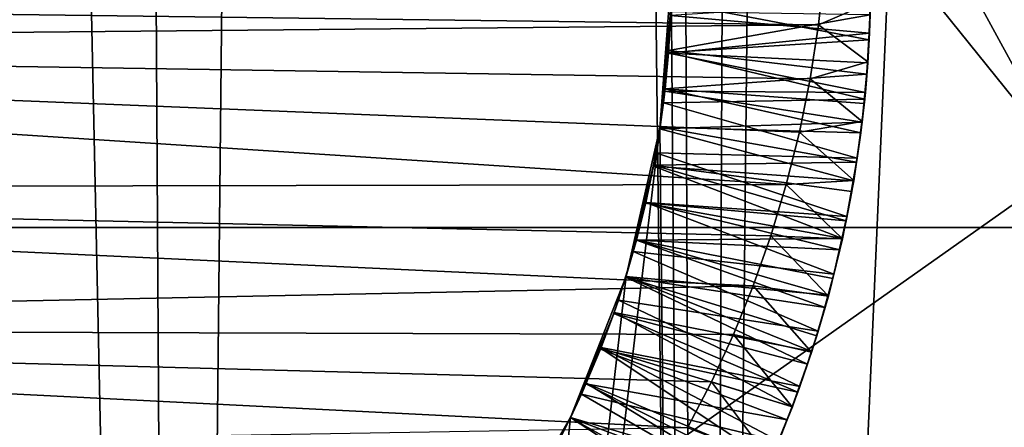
# Model space of a CAD drawing. Header units: metres. Extents: x -258 to 72, y -72 to 102.
# Tile 248 of 656: x 0.788 to 2.922, y 31.023 to 31.907. Entities that reach past the tile are written whole.
import ezdxf

# ---------------------------------------------------------------- set-up
doc = ezdxf.new("R2010")
doc.units = ezdxf.units.M
doc.layers.add('solid_FREESTAND_ASM_SW0005', color=7, linetype='CONTINUOUS')

msp = doc.modelspace()

# ---------------------------------------------------------------- linework, layer by layer
at = {"layer": 'solid_FREESTAND_ASM_SW0005'}
for points in [[(3.330263, 76.074623, 46.92564), (2.495496, 75.871727, 47.090961), (3.405529, 22.746481, 46.908295)], [(2.495496, 75.871727, 47.090961), (2.037221, 75.786079, 47.161015), (2.271846, 22.887524, 47.126957)], [(2.495496, 75.871727, 47.090961), (2.271846, 22.887524, 47.126957), (3.405529, 22.746481, 46.908295)], [(2.037221, 75.786079, 47.161015), (1.660388, 75.728943, 47.207821), (2.271846, 22.887524, 47.126957)], [(1.660388, 75.728943, 47.207821), (0.827557, 75.644501, 47.277153), (1.136797, 22.971889, 47.256863)], [(1.660388, 75.728943, 47.207821), (1.136797, 22.971889, 47.256863), (2.271846, 22.887524, 47.126957)], [(0.827557, 75.644501, 47.277153), (0, 75.617157, 47.299999), (1.136797, 22.971889, 47.256863)], [(0, 75.617157, 47.299999), (0, 23, 47.299999), (1.136797, 22.971889, 47.256863)], [(-6.058371, 48.299995, -872.457947), (-8.884202, 46.421974, -872.424011), (3.059227, 31.590355, -872.117249)], [(-6.058371, 48.299995, -872.457947), (3.059227, 31.590355, -872.117249), (4.98772, 32.78767, -872.140442)], [(3.365412, 47.948433, 17.682407), (3.405527, 22.746481, 17.691704), (2.271843, 22.887524, 17.473042)], [(2.52584, 47.705334, 17.514191), (3.365412, 47.948433, 17.682407), (2.271843, 22.887524, 17.473042)], [(2.2, 31.99938, 17.46221), (2.52584, 47.705334, 17.514191), (2.271843, 22.887524, 17.473042)], [(-8.884202, 46.421974, -872.424011), (-11.593053, 44.378807, -872.391479), (1.205861, 30.279736, -872.095032)], [(-8.884202, 46.421974, -872.424011), (1.205861, 30.279736, -872.095032), (3.059227, 31.590355, -872.117249)], [(-11.593053, 44.378807, -872.391479), (-0.56573, 28.860514, -872.07373), (1.205861, 30.279736, -872.095032)], [(65.320236, 31.456591, -887), (-65.320229, 31.456608, -887), (-63.170593, 35.577045, -887)], [(65.320236, 31.456591, -887), (-63.170593, 35.577045, -887), (63.170605, 35.577026, -887)], [(-2.210261, 31.957575, 18.700001), (2.531247, 32.013592, 18.700001), (2.518729, 31.895615, 18.700001)], [(2.175396, 31.671894, 17.458584), (2.2, 31.99938, 17.46221), (2.271843, 22.887524, 17.473042)], [(2.175396, 31.671894, 17.458584), (2.198678, 31.923754, 17.486862), (2.2, 31.99938, 17.46221)], [(2.63185, 31.944696, 18.638187), (2.518729, 31.895615, 18.700001), (2.531247, 32.013592, 18.700001)], [(2.632648, 31.991625, 17.840307), (2.628969, 31.863279, 17.834217), (2.199316, 31.945154, 18.087452)], [(2.631277, 31.917336, 17.737051), (2.628969, 31.863279, 17.834217), (2.632648, 31.991625, 17.840307)], [(-2.210261, 31.957575, 18.700001), (2.518729, 31.895615, 18.700001), (-2.195013, 31.851948, 18.700001)], [(2.628969, 31.863279, 17.834217), (2.193851, 31.835627, 18.081161), (2.199316, 31.945154, 18.087452)], [(2.198411, 31.916391, 18.286467), (2.199316, 31.945154, 18.087452), (2.193851, 31.835627, 18.081161)], [(2.198411, 31.916391, 18.286467), (2.629603, 31.878071, 18.535082), (2.631808, 31.94278, 18.53826)], [(2.63185, 31.944696, 18.638187), (2.62596, 31.815331, 18.631901), (2.518729, 31.895615, 18.700001)], [(2.629603, 31.878071, 18.535082), (2.62596, 31.815331, 18.631901), (2.63185, 31.944696, 18.638187)], [(2.631808, 31.94278, 18.53826), (2.629603, 31.878071, 18.535082), (2.63185, 31.944696, 18.638187)], [(2.175396, 31.671894, 17.458584), (2.194202, 31.840387, 17.481974), (2.198678, 31.923754, 17.486862)], [(2.198411, 31.916391, 18.286467), (2.193851, 31.835627, 18.081161), (2.193744, 31.834204, 18.281645)], [(2.198411, 31.916391, 18.286467), (2.193744, 31.834204, 18.281645), (2.629603, 31.878071, 18.535082)], [(2.198678, 31.923754, 17.486862), (2.194202, 31.840387, 17.481974), (2.631277, 31.917336, 17.737051)], [(2.194202, 31.840387, 17.481974), (2.624014, 31.78923, 17.730696), (2.631277, 31.917336, 17.737051)], [(2.631277, 31.917336, 17.737051), (2.624014, 31.78923, 17.730696), (2.628969, 31.863279, 17.834217)], [(-2.195013, 31.851948, 18.700001), (2.518729, 31.895615, 18.700001), (2.500801, 31.778627, 18.700001)], [(2.62596, 31.815331, 18.631901), (2.500801, 31.778627, 18.700001), (2.518729, 31.895615, 18.700001)], [(2.193744, 31.834204, 18.281645), (2.625832, 31.813499, 18.531919), (2.629603, 31.878071, 18.535082)], [(2.629603, 31.878071, 18.535082), (2.625832, 31.813499, 18.531919), (2.62596, 31.815331, 18.631901)], [(-2.195013, 31.851948, 18.700001), (2.500801, 31.778627, 18.700001), (2.477569, 31.663124, 18.700001)], [(-2.195013, 31.851948, 18.700001), (2.477569, 31.663124, 18.700001), (2.449167, 31.549528, 18.700001)], [(-2.151454, 31.540384, 18.700001), (-2.195013, 31.851948, 18.700001), (2.449167, 31.549528, 18.700001)], [(2.628969, 31.863279, 17.834217), (2.619064, 31.734964, 17.828136), (2.193851, 31.835627, 18.081161)], [(2.624014, 31.78923, 17.730696), (2.619064, 31.734964, 17.828136), (2.628969, 31.863279, 17.834217)], [(2.175396, 31.671894, 17.458584), (2.186563, 31.757219, 17.477098), (2.194202, 31.840387, 17.481974)], [(2.619064, 31.734964, 17.828136), (2.182936, 31.726522, 18.074919), (2.193851, 31.835627, 18.081161)], [(2.193744, 31.834204, 18.281645), (2.193851, 31.835627, 18.081161), (2.182936, 31.726522, 18.074919)], [(2.193744, 31.834204, 18.281645), (2.182936, 31.726522, 18.074919), (2.18601, 31.752287, 18.276833)], [(2.193744, 31.834204, 18.281645), (2.18601, 31.752287, 18.276833), (2.620502, 31.749119, 18.528772)], [(2.194202, 31.840387, 17.481974), (2.186563, 31.757219, 17.477098), (2.624014, 31.78923, 17.730696)], [(2.193744, 31.834204, 18.281645), (2.620502, 31.749119, 18.528772), (2.625832, 31.813499, 18.531919)], [(2.62596, 31.815331, 18.631901), (2.613779, 31.686302, 18.625631), (2.500801, 31.778627, 18.700001)], [(2.620502, 31.749119, 18.528772), (2.613779, 31.686302, 18.625631), (2.62596, 31.815331, 18.631901)], [(2.625832, 31.813499, 18.531919), (2.620502, 31.749119, 18.528772), (2.62596, 31.815331, 18.631901)], [(2.186563, 31.757219, 17.477098), (2.618065, 31.72529, 17.727543), (2.624014, 31.78923, 17.730696)], [(2.624014, 31.78923, 17.730696), (2.618065, 31.72529, 17.727543), (2.619064, 31.734964, 17.828136)], [(2.613779, 31.686302, 18.625631), (2.477569, 31.663124, 18.700001), (2.500801, 31.778627, 18.700001)], [(2.18601, 31.752287, 18.276833), (2.182936, 31.726522, 18.074919), (2.175219, 31.670723, 18.272039)], [(2.18601, 31.752287, 18.276833), (2.175219, 31.670723, 18.272039), (2.613628, 31.685032, 18.525652)], [(2.175396, 31.671894, 17.458584), (2.175764, 31.674349, 17.47225), (2.186563, 31.757219, 17.477098)], [(2.186563, 31.757219, 17.477098), (2.175764, 31.674349, 17.47225), (2.610568, 31.661467, 17.724409)], [(2.18601, 31.752287, 18.276833), (2.613628, 31.685032, 18.525652), (2.620502, 31.749119, 18.528772)], [(2.186563, 31.757219, 17.477098), (2.610568, 31.661467, 17.724409), (2.618065, 31.72529, 17.727543)], [(2.620502, 31.749119, 18.528772), (2.613628, 31.685032, 18.525652), (2.613779, 31.686302, 18.625631)], [(2.602949, 31.607107, 17.822044), (2.166589, 31.618042, 18.068697), (2.182936, 31.726522, 18.074919)], [(2.175219, 31.670723, 18.272039), (2.182936, 31.726522, 18.074919), (2.166589, 31.618042, 18.068697)], [(2.619064, 31.734964, 17.828136), (2.602949, 31.607107, 17.822044), (2.182936, 31.726522, 18.074919)], [(2.610568, 31.661467, 17.724409), (2.602949, 31.607107, 17.822044), (2.619064, 31.734964, 17.828136)], [(2.618065, 31.72529, 17.727543), (2.610568, 31.661467, 17.724409), (2.619064, 31.734964, 17.828136)], [(2.175219, 31.670723, 18.272039), (2.595315, 31.557997, 18.519497), (2.613628, 31.685032, 18.525652)], [(2.613779, 31.686302, 18.625631), (2.595363, 31.558287, 18.6194), (2.477569, 31.663124, 18.700001)], [(2.613628, 31.685032, 18.525652), (2.595315, 31.557997, 18.519497), (2.595363, 31.558287, 18.6194)], [(2.613628, 31.685032, 18.525652), (2.595363, 31.558287, 18.6194), (2.613779, 31.686302, 18.625631)], [(2.175396, 31.671894, 17.458584), (2.271843, 22.887524, 17.473042), (1.136796, 22.971889, 17.34314)], [(2.102166, 31.351234, 17.448034), (2.175396, 31.671894, 17.458584), (1.136796, 22.971889, 17.34314)], [(2.102166, 31.351234, 17.448034), (2.161818, 31.591902, 17.467434), (2.175396, 31.671894, 17.458584)], [(2.175219, 31.670723, 18.272039), (2.166589, 31.618042, 18.068697), (2.16138, 31.58959, 18.267279)], [(2.175219, 31.670723, 18.272039), (2.16138, 31.58959, 18.267279), (2.595315, 31.557997, 18.519497)], [(2.175764, 31.674349, 17.47225), (2.161818, 31.591902, 17.467434), (2.601529, 31.597786, 17.721306)], [(2.175396, 31.671894, 17.458584), (2.161818, 31.591902, 17.467434), (2.175764, 31.674349, 17.47225)], [(2.175764, 31.674349, 17.47225), (2.601529, 31.597786, 17.721306), (2.610568, 31.661467, 17.724409)], [(2.595363, 31.558287, 18.6194), (2.449167, 31.549528, 18.700001), (2.477569, 31.663124, 18.700001)], [(2.610568, 31.661467, 17.724409), (2.601529, 31.597786, 17.721306), (2.602949, 31.607107, 17.822044)], [(2.580679, 31.480207, 17.815928), (2.144835, 31.510426, 18.062471), (2.166589, 31.618042, 18.068697)], [(2.16138, 31.58959, 18.267279), (2.166589, 31.618042, 18.068697), (2.144835, 31.510426, 18.062471)], [(2.602949, 31.607107, 17.822044), (2.580679, 31.480207, 17.815928), (2.166589, 31.618042, 18.068697)], [(2.161818, 31.591902, 17.467434), (2.590946, 31.534298, 17.718227), (2.601529, 31.597786, 17.721306)], [(2.590946, 31.534298, 17.718227), (2.580679, 31.480207, 17.815928), (2.602949, 31.607107, 17.822044)], [(2.601529, 31.597786, 17.721306), (2.590946, 31.534298, 17.718227), (2.602949, 31.607107, 17.822044)], [(3.059227, 31.590355, -872.117249), (1.205861, 30.279736, -872.095032), (8.439625, 21.610477, -872)], [(2.102166, 31.351234, 17.448034), (2.144725, 31.509947, 17.462637), (2.161818, 31.591902, 17.467434)], [(2.16138, 31.58959, 18.267279), (2.144835, 31.510426, 18.062471), (2.144511, 31.50901, 18.26255)], [(2.16138, 31.58959, 18.267279), (2.144511, 31.50901, 18.26255), (2.571028, 31.432821, 18.513464)], [(2.161818, 31.591902, 17.467434), (2.144725, 31.509947, 17.462637), (2.578828, 31.471058, 17.715172)], [(2.16138, 31.58959, 18.267279), (2.571028, 31.432821, 18.513464), (2.595315, 31.557997, 18.519497)], [(2.161818, 31.591902, 17.467434), (2.578828, 31.471058, 17.715172), (2.590946, 31.534298, 17.718227)], [(2.595363, 31.558287, 18.6194), (2.570841, 31.431971, 18.613228), (2.449167, 31.549528, 18.700001)], [(2.571028, 31.432821, 18.513464), (2.570841, 31.431971, 18.613228), (2.595363, 31.558287, 18.6194)], [(2.595315, 31.557997, 18.519497), (2.571028, 31.432821, 18.513464), (2.595363, 31.558287, 18.6194)], [(-2.151454, 31.540384, 18.700001), (2.449167, 31.549528, 18.700001), (2.415789, 31.438334, 18.700001)], [(-2.151454, 31.540384, 18.700001), (2.415789, 31.438334, 18.700001), (2.37763, 31.329893, 18.700001)], [(-2.151454, 31.540384, 18.700001), (2.37763, 31.329893, 18.700001), (-2.0639, 31.238214, 18.700001)], [(2.570841, 31.431971, 18.613228), (2.415789, 31.438334, 18.700001), (2.449167, 31.549528, 18.700001)], [(2.590946, 31.534298, 17.718227), (2.578828, 31.471058, 17.715172), (2.580679, 31.480207, 17.815928)], [(2.102166, 31.351234, 17.448034), (2.12454, 31.428747, 17.457853), (2.144725, 31.509947, 17.462637)], [(2.552396, 31.354971, 17.80978), (2.11775, 31.404068, 18.056213), (2.144835, 31.510426, 18.062471)], [(2.144511, 31.50901, 18.26255), (2.144835, 31.510426, 18.062471), (2.11775, 31.404068, 18.056213)], [(2.144511, 31.50901, 18.26255), (2.11775, 31.404068, 18.056213), (2.124643, 31.429129, 18.257839)], [(2.144725, 31.509947, 17.462637), (2.12454, 31.428747, 17.457853), (2.565175, 31.40811, 17.712133)], [(2.144511, 31.50901, 18.26255), (2.124643, 31.429129, 18.257839), (2.571028, 31.432821, 18.513464)], [(2.144725, 31.509947, 17.462637), (2.565175, 31.40811, 17.712133), (2.578828, 31.471058, 17.715172)], [(2.580679, 31.480207, 17.815928), (2.552396, 31.354971, 17.80978), (2.144835, 31.510426, 18.062471)], [(2.565175, 31.40811, 17.712133), (2.552396, 31.354971, 17.80978), (2.580679, 31.480207, 17.815928)], [(2.578828, 31.471058, 17.715172), (2.565175, 31.40811, 17.712133), (2.580679, 31.480207, 17.815928)], [(67.201439, 27.206923, -887), (-67.201431, 27.20694, -887), (-65.320229, 31.456608, -887)], [(67.201439, 27.206923, -887), (-65.320229, 31.456608, -887), (65.320236, 31.456591, -887)], [(2.12454, 31.428747, 17.457853), (2.10137, 31.34866, 17.453083), (2.533287, 31.283251, 17.706078)], [(2.102166, 31.351234, 17.448034), (2.10137, 31.34866, 17.453083), (2.12454, 31.428747, 17.457853)], [(2.124643, 31.429129, 18.257839), (2.11775, 31.404068, 18.056213), (2.101797, 31.350039, 18.253132)], [(2.124643, 31.429129, 18.257839), (2.101797, 31.350039, 18.253132), (2.54082, 31.309496, 18.507477)], [(2.12454, 31.428747, 17.457853), (2.533287, 31.283251, 17.706078), (2.549996, 31.345497, 17.709105)], [(2.12454, 31.428747, 17.457853), (2.549996, 31.345497, 17.709105), (2.565175, 31.40811, 17.712133)], [(2.124643, 31.429129, 18.257839), (2.54082, 31.309496, 18.507477), (2.571028, 31.432821, 18.513464)], [(2.540365, 31.307827, 18.607124), (2.37763, 31.329893, 18.700001), (2.415789, 31.438334, 18.700001)], [(2.570841, 31.431971, 18.613228), (2.540365, 31.307827, 18.607124), (2.415789, 31.438334, 18.700001)], [(2.54082, 31.309496, 18.507477), (2.540365, 31.307827, 18.607124), (2.570841, 31.431971, 18.613228)], [(2.571028, 31.432821, 18.513464), (2.54082, 31.309496, 18.507477), (2.570841, 31.431971, 18.613228)], [(2.518289, 31.231976, 17.803591), (2.085387, 31.299171, 18.049881), (2.11775, 31.404068, 18.056213)], [(2.101797, 31.350039, 18.253132), (2.11775, 31.404068, 18.056213), (2.085387, 31.299171, 18.049881)], [(2.552396, 31.354971, 17.80978), (2.518289, 31.231976, 17.803591), (2.11775, 31.404068, 18.056213)], [(2.565175, 31.40811, 17.712133), (2.549996, 31.345497, 17.709105), (2.552396, 31.354971, 17.80978)], [(2.102166, 31.351234, 17.448034), (1.136796, 22.971889, 17.34314), (1.981748, 31.0443, 17.431488)], [(2.102166, 31.351234, 17.448034), (1.981748, 31.0443, 17.431488), (2.10137, 31.34866, 17.453083)], [(2.10137, 31.34866, 17.453083), (1.981748, 31.0443, 17.431488), (2.075332, 31.269934, 17.448326)], [(2.10137, 31.34866, 17.453083), (2.075332, 31.269934, 17.448326), (2.495328, 31.160086, 17.700014)], [(2.101797, 31.350039, 18.253132), (2.085387, 31.299171, 18.049881), (2.076011, 31.271868, 18.248419)], [(2.101797, 31.350039, 18.253132), (2.076011, 31.271868, 18.248419), (2.504643, 31.187906, 18.501448)], [(2.10137, 31.34866, 17.453083), (2.495328, 31.160086, 17.700014), (2.51506, 31.221418, 17.703051)], [(2.10137, 31.34866, 17.453083), (2.51506, 31.221418, 17.703051), (2.533287, 31.283251, 17.706078)], [(2.101797, 31.350039, 18.253132), (2.504643, 31.187906, 18.501448), (2.54082, 31.309496, 18.507477)], [(2.533287, 31.283251, 17.706078), (2.518289, 31.231976, 17.803591), (2.552396, 31.354971, 17.80978)], [(2.549996, 31.345497, 17.709105), (2.533287, 31.283251, 17.706078), (2.552396, 31.354971, 17.80978)], [(-2.0639, 31.238214, 18.700001), (2.37763, 31.329893, 18.700001), (2.334825, 31.224344, 18.700001)], [(2.504117, 31.186287, 18.601101), (2.334825, 31.224344, 18.700001), (2.37763, 31.329893, 18.700001)], [(2.540365, 31.307827, 18.607124), (2.504117, 31.186287, 18.601101), (2.37763, 31.329893, 18.700001)], [(2.478448, 31.111353, 17.797344), (2.047837, 31.196033, 18.043459), (2.085387, 31.299171, 18.049881)], [(2.076011, 31.271868, 18.248419), (2.085387, 31.299171, 18.049881), (2.047837, 31.196033, 18.043459)], [(2.518289, 31.231976, 17.803591), (2.478448, 31.111353, 17.797344), (2.085387, 31.299171, 18.049881)], [(2.504643, 31.187906, 18.501448), (2.504117, 31.186287, 18.601101), (2.540365, 31.307827, 18.607124)], [(2.54082, 31.309496, 18.507477), (2.504643, 31.187906, 18.501448), (2.540365, 31.307827, 18.607124)], [(2.533287, 31.283251, 17.706078), (2.51506, 31.221418, 17.703051), (2.518289, 31.231976, 17.803591)], [(2.075332, 31.269934, 17.448326), (1.981748, 31.0443, 17.431488), (2.04656, 31.192789, 17.44364)], [(2.075332, 31.269934, 17.448326), (2.04656, 31.192789, 17.44364), (2.474105, 31.0993, 17.696966)], [(2.076011, 31.271868, 18.248419), (2.047837, 31.196033, 18.043459), (2.047329, 31.19474, 18.243692)], [(2.076011, 31.271868, 18.248419), (2.047329, 31.19474, 18.243692), (2.462409, 31.067898, 18.495314)], [(2.075332, 31.269934, 17.448326), (2.474105, 31.0993, 17.696966), (2.495328, 31.160086, 17.700014)], [(2.076011, 31.271868, 18.248419), (2.462409, 31.067898, 18.495314), (2.504643, 31.187906, 18.501448)], [(-2.0639, 31.238214, 18.700001), (2.334825, 31.224344, 18.700001), (2.287427, 31.121687, 18.700001)], [(-2.0639, 31.238214, 18.700001), (2.287427, 31.121687, 18.700001), (2.235376, 31.02174, 18.700001)], [(-2.0639, 31.238214, 18.700001), (2.235376, 31.02174, 18.700001), (-1.934142, 30.951624, 18.700001)], [(2.495328, 31.160086, 17.700014), (2.478448, 31.111353, 17.797344), (2.518289, 31.231976, 17.803591)], [(2.51506, 31.221418, 17.703051), (2.495328, 31.160086, 17.700014), (2.518289, 31.231976, 17.803591)], [(2.462249, 31.067476, 18.595119), (2.287427, 31.121687, 18.700001), (2.334825, 31.224344, 18.700001)], [(2.504117, 31.186287, 18.601101), (2.462249, 31.067476, 18.595119), (2.334825, 31.224344, 18.700001)], [(2.04656, 31.192789, 17.44364), (1.981748, 31.0443, 17.431488), (2.015231, 31.117479, 17.438725)], [(2.432933, 30.993227, 17.791075), (2.005228, 31.09498, 18.036991), (2.047837, 31.196033, 18.043459)], [(2.047329, 31.19474, 18.243692), (2.047837, 31.196033, 18.043459), (2.005228, 31.09498, 18.036991)], [(2.047329, 31.19474, 18.243692), (2.005228, 31.09498, 18.036991), (2.01579, 31.118757, 18.238951)], [(2.04656, 31.192789, 17.44364), (2.015231, 31.117479, 17.438725), (2.451411, 31.039131, 17.693899)], [(2.047329, 31.19474, 18.243692), (2.01579, 31.118757, 18.238951), (2.414103, 30.949488, 18.489077)], [(2.04656, 31.192789, 17.44364), (2.451411, 31.039131, 17.693899), (2.474105, 31.0993, 17.696966)], [(2.047329, 31.19474, 18.243692), (2.414103, 30.949488, 18.489077), (2.462409, 31.067898, 18.495314)], [(2.478448, 31.111353, 17.797344), (2.432933, 30.993227, 17.791075), (2.047837, 31.196033, 18.043459)], [(2.462409, 31.067898, 18.495314), (2.462249, 31.067476, 18.595119), (2.504117, 31.186287, 18.601101)], [(2.504643, 31.187906, 18.501448), (2.462409, 31.067898, 18.495314), (2.504117, 31.186287, 18.601101)], [(2.495328, 31.160086, 17.700014), (2.474105, 31.0993, 17.696966), (2.478448, 31.111353, 17.797344)], [(2.01579, 31.118757, 18.238951), (2.005228, 31.09498, 18.036991), (1.981416, 31.043972, 18.234184)], [(2.01579, 31.118757, 18.238951), (1.981416, 31.043972, 18.234184), (2.387666, 30.890911, 18.485922)], [(2.015231, 31.117479, 17.438725), (1.981748, 31.0443, 17.431488), (2.401634, 30.920748, 17.687687)], [(2.015231, 31.117479, 17.438725), (2.401634, 30.920748, 17.687687), (2.451411, 31.039131, 17.693899)], [(2.01579, 31.118757, 18.238951), (2.387666, 30.890911, 18.485922), (2.414103, 30.949488, 18.489077)], [(2.41477, 30.951017, 18.589087), (2.235376, 31.02174, 18.700001), (2.287427, 31.121687, 18.700001)], [(2.462249, 31.067476, 18.595119), (2.41477, 30.951017, 18.589087), (2.287427, 31.121687, 18.700001)], [(2.451411, 31.039131, 17.693899), (2.432933, 30.993227, 17.791075), (2.478448, 31.111353, 17.797344)], [(2.474105, 31.0993, 17.696966), (2.451411, 31.039131, 17.693899), (2.478448, 31.111353, 17.797344)], [(2.381722, 30.877569, 17.78484), (1.957633, 30.996172, 18.030508), (2.005228, 31.09498, 18.036991)], [(1.981416, 31.043972, 18.234184), (2.005228, 31.09498, 18.036991), (1.957633, 30.996172, 18.030508)], [(2.432933, 30.993227, 17.791075), (2.381722, 30.877569, 17.78484), (2.005228, 31.09498, 18.036991)], [(2.462409, 31.067898, 18.495314), (2.414103, 30.949488, 18.489077), (2.462249, 31.067476, 18.595119)], [(2.414103, 30.949488, 18.489077), (2.41477, 30.951017, 18.589087), (2.462249, 31.067476, 18.595119)], [(1.817546, 30.760433, 17.410522), (1.981748, 31.0443, 17.431488), (1.136796, 22.971889, 17.34314)], [(1.817546, 30.760433, 17.410522), (1.945358, 30.972586, 17.429375), (1.981748, 31.0443, 17.431488)], [(1.981416, 31.043972, 18.234184), (1.957633, 30.996172, 18.030508), (1.944261, 30.97051, 18.229397)], [(1.981416, 31.043972, 18.234184), (1.944261, 30.97051, 18.229397), (2.35972, 30.832806, 18.482748)], [(1.981748, 31.0443, 17.431488), (1.945358, 30.972586, 17.429375), (2.346153, 30.805187, 17.681381)], [(1.981416, 31.043972, 18.234184), (2.35972, 30.832806, 18.482748), (2.387666, 30.890911, 18.485922)], [(1.981748, 31.0443, 17.431488), (2.346153, 30.805187, 17.681381), (2.401634, 30.920748, 17.687687)], [(2.451411, 31.039131, 17.693899), (2.401634, 30.920748, 17.687687), (2.432933, 30.993227, 17.791075)]]:
    msp.add_3dface(points, dxfattribs=at)

doc.saveas('drawing.dxf')
